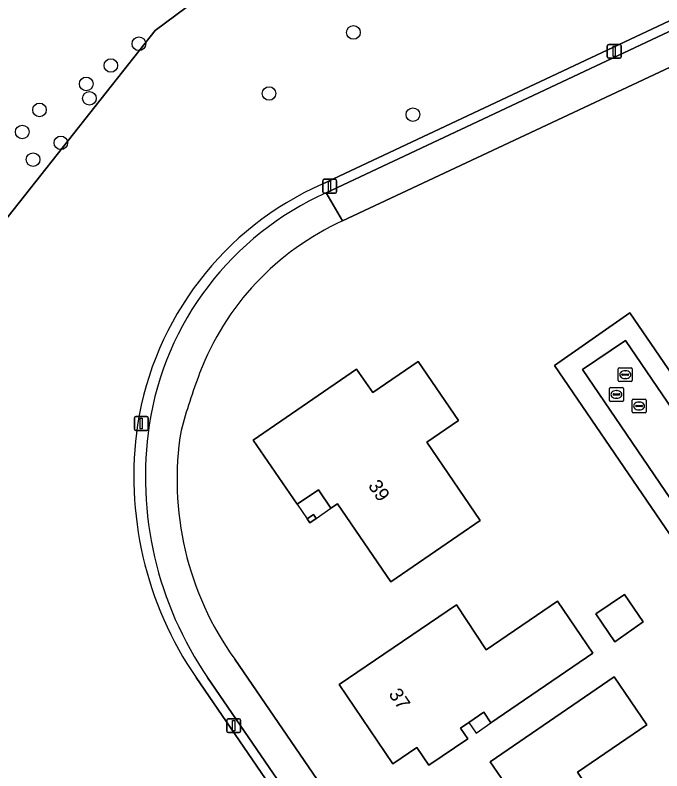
# Model space of a CAD drawing. Extents: x 155275 to 156265, y 382654 to 383635.
# Drawn here: x 155548.9 to 155595.3, y 383445.5 to 383499.8 of the extents above; entities that cross this region are included whole.
import ezdxf

# ---------------------------------------------------------------- set-up
doc = ezdxf.new("R2010")
doc.units = 0
for name, color, linetype in [('IMGEO_Boom', 7, 'Continuous'), ('IMGEO_Erf', 7, 'Continuous'), ('IMGEO_Gemengd_bos', 7, 'Continuous'), ('IMGEO_Groenvoorziening', 7, 'Continuous'), ('IMGEO_Haag', 7, 'Continuous'), ('IMGEO_Kolk', 7, 'Continuous'), ('IMGEO_Lichtmast', 7, 'Continuous'), ('IMGEO_Pand', 7, 'Continuous'), ('IMGEO_Pand_nummerreeks', 7, 'Continuous'), ('IMGEO_Pand_overbouw', 7, 'Continuous'), ('IMGEO_Rijbaan_lokaal_open', 7, 'Continuous'), ('IMGEO_Rioolput', 7, 'Continuous'), ('IMGEO_Voetpad_open', 7, 'Continuous')]:
    doc.layers.add(name, color=color, linetype=linetype)

msp = doc.modelspace()

# ---------------------------------------------------------------- linework, layer by layer
at = {"layer": 'IMGEO_Boom'}
for centre in [(155573.174, 383498.578), (155557.757, 383497.762), (155555.736, 383496.198), (155553.972, 383494.874), (155567.107, 383494.186), (155554.198, 383493.837), (155550.612, 383493.005), (155577.444, 383492.665), (155549.369, 383491.422), (155552.143, 383490.639), (155550.152, 383489.431)]:
    msp.add_circle(centre, 0.489, dxfattribs=at)
at = {"layer": 'IMGEO_Erf'}
for points in [[(155629.646, 383428.454), (155650.171, 383442.283), (155649.085, 383443.962), (155623.222, 383481.606), (155609.065, 383502.265), (155572.379, 383485.019)], [(155596.905, 383461.007), (155587.63, 383474.637), (155593.031, 383478.418), (155626.886, 383428.938)], [(155564.638, 383453.515), (155596.013, 383407.669), (155596.635, 383406.788), (155597.134, 383406.082), (155620.785, 383422.343), (155620.822, 383422.366)]]:
    msp.add_lwpolyline(points, dxfattribs=at)
for points in [[(155578.452, 383469.109), (155582.292, 383463.494), (155575.87, 383459.082), (155572.022, 383464.683), (155571.555, 383464.362), (155570.65, 383465.698), (155569.135, 383464.652), (155565.96, 383469.252), (155573.39, 383474.366), (155574.564, 383472.683), (155577.826, 383474.915), (155580.731, 383470.668)], [(155570.494, 383463.628), (155570.035, 383463.324), (155569.849, 383463.605), (155570.308, 383463.909)], [(155594.006, 383456.194), (155591.968, 383454.754), (155590.601, 383456.763), (155592.663, 383458.167)], [(155583.053, 383448.938), (155582.533, 383449.697), (155581.463, 383448.959), (155580.875, 383448.554), (155581.391, 383447.793), (155578.598, 383445.899), (155577.733, 383447.173), (155576.004, 383446), (155572.137, 383451.703), (155580.583, 383457.416), (155582.723, 383454.186), (155587.848, 383457.675), (155590.382, 383453.953)], [(155594.267, 383448.802), (155589.273, 383445.388), (155592.445, 383440.719), (155583.638, 383434.714), (155580.655, 383439.088), (155580.422, 383439.431), (155582.869, 383441.127), (155581.613, 383442.936), (155584.048, 383444.603), (155583.003, 383446.128), (155591.919, 383452.236)]]:
    msp.add_lwpolyline(points, close=True, dxfattribs=at)
for centre, radius, start, end in [((155580.608, 383467.018), 19.793, 114.5676, 159.0708), ((155606.219, 383457.522), 47.107, 159.4104, 164.6887), ((155582.625, 383466.405), 22.129, 170.7519, 215.6258)]:
    msp.add_arc(centre, radius, start, end, dxfattribs=at)
at = {"layer": 'IMGEO_Gemengd_bos'}
msp.add_lwpolyline([(155484.609, 383511.532), (155485.195, 383510.072), (155489.838, 383500.666), (155494.982, 383490.932), (155499.867, 383482.599), (155500.78, 383480.822), (155501.004, 383480.272), (155516.888, 383484.949), (155530.014, 383460.086), (155542.654, 383466.759), (155544.803, 383480.889), (155558.929, 383498.705), (155581.653, 383515.6), (155601.307, 383505.77), (155664.567, 383538.945), (155663.444, 383531.201), (155668.076, 383533.381)], dxfattribs=at)
at = {"layer": 'IMGEO_Groenvoorziening'}
for points in [[(155570.922, 383487.662), (155663.444, 383531.201), (155664.567, 383538.945), (155601.307, 383505.77), (155581.653, 383515.6), (155558.929, 383498.705), (155544.803, 383480.889), (155542.654, 383466.759), (155530.014, 383460.086), (155516.888, 383484.949), (155501.004, 383480.272), (155501.459, 383479.152), (155503.317, 383472.175), (155503.492, 383470.735)], [(155668.076, 383533.381), (155663.444, 383531.201), (155570.922, 383487.662)], [(155571.218, 383487.039), (155624.431, 383512.104), (155663.321, 383530.35), (155667.529, 383532.324)], [(155561.86, 383452.19), (155594.125, 383405.046), (155594.706, 383405.442), (155593.962, 383406.529), (155562.693, 383452.19)], [(155578.625, 383400.853), (155581.886, 383396.704), (155594.125, 383405.046), (155561.86, 383452.19)]]:
    msp.add_lwpolyline(points, dxfattribs=at)
for centre, radius, start, end in [((155580.129, 383466.874), 22.736, 113.8878, 171.1951), ((155580.129, 383466.874), 22.736, 113.8878, 171.1951), ((155580.128, 383467.05), 21.885, 114.0244, 171.3172), ((155582.986, 383466.641), 25.596, 171.6596, 214.3734), ((155582.986, 383466.641), 25.596, 171.6596, 214.3734), ((155583.819, 383466.641), 25.596, 171.6596, 214.3734)]:
    msp.add_arc(centre, radius, start, end, dxfattribs=at)
at = {"layer": 'IMGEO_Haag'}
for points in [[(155668.076, 383533.381), (155663.444, 383531.201), (155570.922, 383487.662)], [(155571.218, 383487.039), (155624.431, 383512.104), (155663.321, 383530.35), (155667.529, 383532.324)], [(155561.86, 383452.19), (155594.125, 383405.046), (155594.706, 383405.442), (155593.962, 383406.529), (155562.693, 383452.19)]]:
    msp.add_lwpolyline(points, dxfattribs=at)
for centre, radius, start, end in [((155580.129, 383466.874), 22.736, 113.8878, 171.1951), ((155580.128, 383467.05), 21.885, 114.0244, 171.3172), ((155582.986, 383466.641), 25.596, 171.6596, 214.3734), ((155583.819, 383466.641), 25.596, 171.6596, 214.3734)]:
    msp.add_arc(centre, radius, start, end, dxfattribs=at)
at = {"layer": 'IMGEO_Kolk'}
for p, q in [((155593.2, 383471.292), (155593.2, 383472.144)), ((155593.275, 383472.218), (155594.127, 383472.218)), ((155594.201, 383472.144), (155594.201, 383471.292)), ((155593.459, 383471.712), (155593.459, 383471.724)), ((155593.897, 383471.675), (155593.499, 383471.675)), ((155593.502, 383471.761), (155593.9, 383471.761)), ((155593.688, 383471.998), (155593.713, 383471.998)), ((155593.943, 383471.724), (155593.943, 383471.712)), ((155594.127, 383471.218), (155593.275, 383471.218)), ((155593.711, 383471.438), (155593.686, 383471.438))]:
    msp.add_line(p, q, dxfattribs=at)
for points in [[(155593.2, 383471.292), (155593.2, 383472.144)], [(155593.275, 383472.218), (155594.127, 383472.218)], [(155594.201, 383472.144), (155594.201, 383471.292)], [(155594.127, 383471.218), (155593.275, 383471.218)]]:
    msp.add_lwpolyline(points, dxfattribs=at)
for centre, radius, start, end in [((155593.277, 383472.142), 0.0765, 91.552, 178.448), ((155593.277, 383472.142), 0.0765, 91.552, 178.448), ((155594.125, 383472.142), 0.0765, 1.552, 88.448), ((155594.125, 383472.142), 0.0765, 1.552, 88.448), ((155593.499, 383471.721), 0.0403, 85.8775, 175.7526), ((155593.496, 383471.711), 0.0366, 178.938, 274.7102), ((155593.9, 383471.718), 0.043, 264.8664, 352.4533), ((155593.904, 383471.723), 0.0386, 1.7309, 96.639), ((155593.277, 383471.294), 0.0765, 181.552, 268.448), ((155593.277, 383471.294), 0.0765, 181.552, 268.448), ((155594.125, 383471.294), 0.0765, 271.552, 358.448), ((155594.125, 383471.294), 0.0765, 271.552, 358.448)]:
    msp.add_arc(centre, radius, start, end, dxfattribs=at)
for centre, major_axis, ratio, start_param, end_param in [((155593.687, 383471.718), (-0.387, 0.002), 0.722429, 4.712389, 7.853982), ((155593.712, 383471.718), (-0.39, 0.002), 0.717154, 1.570796, 4.712389)]:
    msp.add_ellipse(centre, major_axis=major_axis, ratio=ratio, start_param=start_param, end_param=end_param, dxfattribs=at)
at = {"layer": 'IMGEO_Lichtmast'}
for p, q in [((155591.418, 383496.814), (155591.418, 383497.614)), ((155591.418, 383497.614), (155591.418, 383496.814)), ((155591.518, 383497.714), (155592.308, 383497.714)), ((155592.308, 383497.714), (155591.518, 383497.714)), ((155592.408, 383497.614), (155592.408, 383496.814)), ((155592.408, 383496.814), (155592.408, 383497.614)), ((155592.308, 383496.714), (155591.518, 383496.714)), ((155591.518, 383496.714), (155592.308, 383496.714)), ((155570.962, 383487.118), (155570.962, 383487.918)), ((155570.962, 383487.918), (155570.962, 383487.118)), ((155571.062, 383488.018), (155571.852, 383488.018)), ((155571.852, 383488.018), (155571.062, 383488.018)), ((155571.952, 383487.918), (155571.952, 383487.118)), ((155571.952, 383487.118), (155571.952, 383487.918)), ((155571.852, 383487.018), (155571.062, 383487.018)), ((155571.062, 383487.018), (155571.852, 383487.018)), ((155557.428, 383470.062), (155557.428, 383470.862)), ((155557.428, 383470.862), (155557.428, 383470.062)), ((155557.528, 383470.962), (155558.318, 383470.962)), ((155558.318, 383470.962), (155557.528, 383470.962)), ((155558.418, 383470.862), (155558.418, 383470.062)), ((155558.418, 383470.062), (155558.418, 383470.862)), ((155558.318, 383469.962), (155557.528, 383469.962)), ((155557.528, 383469.962), (155558.318, 383469.962)), ((155564.068, 383448.333), (155564.068, 383449.133)), ((155564.068, 383449.133), (155564.068, 383448.333)), ((155564.168, 383449.233), (155564.958, 383449.233)), ((155564.958, 383449.233), (155564.168, 383449.233)), ((155565.058, 383449.133), (155565.058, 383448.333)), ((155565.058, 383448.333), (155565.058, 383449.133)), ((155564.958, 383448.233), (155564.168, 383448.233)), ((155564.168, 383448.233), (155564.958, 383448.233))]:
    msp.add_line(p, q, dxfattribs=at)
for points in [[(155591.838, 383497.589), (155591.988, 383497.589), (155591.988, 383496.839), (155591.838, 383496.839), (155591.838, 383497.589)], [(155571.382, 383487.893), (155571.532, 383487.893), (155571.532, 383487.143), (155571.382, 383487.143), (155571.382, 383487.893)], [(155557.848, 383470.837), (155557.998, 383470.837), (155557.998, 383470.087), (155557.848, 383470.087), (155557.848, 383470.837)], [(155564.488, 383449.108), (155564.638, 383449.108), (155564.638, 383448.358), (155564.488, 383448.358), (155564.488, 383449.108)]]:
    msp.add_lwpolyline(points, dxfattribs=at)
for centre, start, end in [((155591.518, 383497.614), 90, 180), ((155591.518, 383497.614), 90, 180), ((155592.308, 383497.614), 0, 90), ((155592.308, 383497.614), 360, 90), ((155591.518, 383496.814), 180, 270), ((155591.518, 383496.814), 180, 270), ((155592.308, 383496.814), 270, 0), ((155592.308, 383496.814), 270, 0), ((155571.062, 383487.918), 90, 180), ((155571.062, 383487.918), 90, 180), ((155571.852, 383487.918), 0, 90), ((155571.852, 383487.918), 360, 90), ((155571.062, 383487.118), 180, 270), ((155571.062, 383487.118), 180, 270), ((155571.852, 383487.118), 270, 0), ((155571.852, 383487.118), 270, 0), ((155557.528, 383470.862), 90, 180), ((155557.528, 383470.862), 90, 180), ((155558.318, 383470.862), 0, 90), ((155558.318, 383470.862), 360, 90), ((155557.528, 383470.062), 180, 270), ((155557.528, 383470.062), 180, 270), ((155558.318, 383470.062), 270, 0), ((155558.318, 383470.062), 270, 0), ((155564.168, 383449.133), 90, 180), ((155564.168, 383449.133), 90, 180), ((155564.958, 383449.133), 0, 90), ((155564.958, 383449.133), 360, 90), ((155564.168, 383448.333), 180, 270), ((155564.168, 383448.333), 180, 270), ((155564.958, 383448.333), 270, 0), ((155564.958, 383448.333), 270, 0)]:
    msp.add_arc(centre, 0.1, start, end, dxfattribs=at)
at = {"layer": 'IMGEO_Pand'}
for points in [[(155578.452, 383469.109), (155580.731, 383470.668), (155577.826, 383474.915), (155574.564, 383472.683), (155573.39, 383474.366), (155565.96, 383469.252), (155569.135, 383464.652), (155570.65, 383465.698), (155571.555, 383464.362), (155572.022, 383464.683), (155575.87, 383459.082), (155582.292, 383463.494)], [(155570.494, 383463.628), (155570.308, 383463.909), (155569.849, 383463.605), (155570.035, 383463.324)], [(155594.006, 383456.194), (155592.663, 383458.167), (155590.601, 383456.763), (155591.968, 383454.754)], [(155581.463, 383448.959), (155582.533, 383449.697), (155583.053, 383448.938), (155590.382, 383453.953), (155587.848, 383457.675), (155582.723, 383454.186), (155580.583, 383457.416), (155572.137, 383451.703), (155576.004, 383446), (155577.733, 383447.173), (155578.598, 383445.899), (155581.391, 383447.793), (155580.875, 383448.554)], [(155580.655, 383439.088), (155583.638, 383434.714), (155592.445, 383440.719), (155589.273, 383445.388), (155594.267, 383448.802), (155591.919, 383452.236), (155583.003, 383446.128), (155584.048, 383444.603), (155581.613, 383442.936), (155582.869, 383441.127), (155580.422, 383439.431)]]:
    msp.add_lwpolyline(points, close=True, dxfattribs=at)
at = {"layer": 'IMGEO_Pand_overbouw'}
for points in [[(155570.494, 383463.628), (155571.555, 383464.362), (155570.65, 383465.698), (155569.135, 383464.652), (155569.849, 383463.605), (155570.308, 383463.909)], [(155581.463, 383448.959), (155581.982, 383448.2), (155583.053, 383448.938), (155582.533, 383449.697)]]:
    msp.add_lwpolyline(points, close=True, dxfattribs=at)
at = {"layer": 'IMGEO_Rijbaan_lokaal_open'}
for points in [[(155592.736, 383476.428), (155589.639, 383474.341), (155622.119, 383426.589)], [(155625.158, 383428.787), (155592.736, 383476.428)]]:
    msp.add_lwpolyline(points, dxfattribs=at)
at = {"layer": 'IMGEO_Rioolput'}
for p, q in [((155592.208, 383473.543), (155592.208, 383474.395)), ((155592.283, 383474.469), (155593.135, 383474.469)), ((155592.696, 383474.249), (155592.721, 383474.249)), ((155593.209, 383474.395), (155593.209, 383473.543)), ((155592.467, 383473.963), (155592.467, 383473.975)), ((155592.905, 383473.926), (155592.507, 383473.926)), ((155592.51, 383474.012), (155592.908, 383474.012)), ((155592.951, 383473.975), (155592.951, 383473.963)), ((155593.135, 383473.469), (155592.283, 383473.469)), ((155592.719, 383473.689), (155592.694, 383473.689)), ((155591.571, 383472.123), (155591.571, 383472.975)), ((155591.646, 383473.049), (155592.498, 383473.049)), ((155592.059, 383472.829), (155592.084, 383472.829)), ((155592.572, 383472.975), (155592.572, 383472.123)), ((155591.83, 383472.543), (155591.83, 383472.555)), ((155592.268, 383472.506), (155591.87, 383472.506)), ((155591.873, 383472.592), (155592.271, 383472.592)), ((155592.082, 383472.269), (155592.057, 383472.269)), ((155592.314, 383472.555), (155592.314, 383472.543)), ((155592.498, 383472.049), (155591.646, 383472.049))]:
    msp.add_line(p, q, dxfattribs=at)
for points in [[(155592.208, 383473.543), (155592.208, 383474.395)], [(155592.283, 383474.469), (155593.135, 383474.469)], [(155593.209, 383474.395), (155593.209, 383473.543)], [(155593.135, 383473.469), (155592.283, 383473.469)], [(155591.571, 383472.123), (155591.571, 383472.975)], [(155591.646, 383473.049), (155592.498, 383473.049)], [(155592.572, 383472.975), (155592.572, 383472.123)], [(155592.498, 383472.049), (155591.646, 383472.049)]]:
    msp.add_lwpolyline(points, dxfattribs=at)
for centre, radius, start, end in [((155592.285, 383474.393), 0.0765, 91.552, 178.448), ((155592.285, 383474.393), 0.0765, 91.552, 178.448), ((155593.133, 383474.393), 0.0765, 1.552, 88.448), ((155593.133, 383474.393), 0.0765, 1.552, 88.448), ((155592.507, 383473.972), 0.0403, 85.8775, 175.7526), ((155592.504, 383473.962), 0.0366, 178.938, 274.7102), ((155592.908, 383473.969), 0.043, 264.8664, 352.4533), ((155592.912, 383473.974), 0.0386, 1.7309, 96.639), ((155592.285, 383473.545), 0.0765, 181.552, 268.448), ((155592.285, 383473.545), 0.0765, 181.552, 268.448), ((155593.133, 383473.545), 0.0765, 271.552, 358.448), ((155593.133, 383473.545), 0.0765, 271.552, 358.448), ((155591.648, 383472.973), 0.0765, 91.552, 178.448), ((155591.648, 383472.973), 0.0765, 91.552, 178.448), ((155592.496, 383472.973), 0.0765, 1.552, 88.448), ((155592.496, 383472.973), 0.0765, 1.552, 88.448), ((155591.648, 383472.125), 0.0765, 181.552, 268.448), ((155591.648, 383472.125), 0.0765, 181.552, 268.448), ((155591.87, 383472.552), 0.0403, 85.8775, 175.7526), ((155591.867, 383472.542), 0.0366, 178.938, 274.7102), ((155592.271, 383472.549), 0.043, 264.8664, 352.4533), ((155592.275, 383472.554), 0.0386, 1.7309, 96.639), ((155592.496, 383472.125), 0.0765, 271.552, 358.448), ((155592.496, 383472.125), 0.0765, 271.552, 358.448)]:
    msp.add_arc(centre, radius, start, end, dxfattribs=at)
for centre, major_axis, ratio, start_param, end_param in [((155592.695, 383473.969), (-0.387, 0.002), 0.722429, 4.712389, 7.853982), ((155592.72, 383473.969), (-0.39, 0.002), 0.717154, 1.570796, 4.712389), ((155592.058, 383472.549), (-0.387, 0.002), 0.722429, 4.712389, 7.853982), ((155592.083, 383472.549), (-0.39, 0.002), 0.717154, 1.570796, 4.712389)]:
    msp.add_ellipse(centre, major_axis=major_axis, ratio=ratio, start_param=start_param, end_param=end_param, dxfattribs=at)
at = {"layer": 'IMGEO_Voetpad_open'}
for points in [[(155667.529, 383532.324), (155663.321, 383530.35), (155624.431, 383512.104), (155571.218, 383487.039), (155572.379, 383485.019), (155609.065, 383502.265), (155610.477, 383502.929), (155619.476, 383507.159), (155620.82, 383507.791), (155625.35, 383509.92), (155651.344, 383522.484)], [(155572.379, 383485.019), (155571.218, 383487.039)], [(155593.031, 383478.418), (155587.63, 383474.637), (155596.905, 383461.007), (155621.409, 383425.027)], [(155626.886, 383428.938), (155593.031, 383478.418)], [(155622.119, 383426.589), (155589.639, 383474.341), (155592.736, 383476.428), (155625.158, 383428.787)], [(155562.693, 383452.19), (155593.962, 383406.529), (155594.706, 383405.442), (155596.635, 383406.788), (155596.013, 383407.669), (155564.638, 383453.515)]]:
    msp.add_lwpolyline(points, dxfattribs=at)
for centre, radius, start, end in [((155580.128, 383467.05), 21.885, 114.0244, 171.3172), ((155580.608, 383467.018), 19.793, 114.5676, 159.0708), ((155606.219, 383457.522), 47.107, 159.4104, 164.6887), ((155583.819, 383466.641), 25.596, 171.6596, 214.3734), ((155582.625, 383466.405), 22.129, 170.7519, 215.6258)]:
    msp.add_arc(centre, radius, start, end, dxfattribs=at)

# ---------------------------------------------------------------- texts
at = {"layer": 'IMGEO_Pand_nummerreeks'}
for s, rotation, p in [('39', 304.4976, (155574.189, 383465.979)), ('37', 304.1454, (155575.661, 383450.998))]:
    msp.add_text(s, height=1, rotation=rotation, dxfattribs=at).set_placement(p)

doc.saveas('drawing.dxf')
